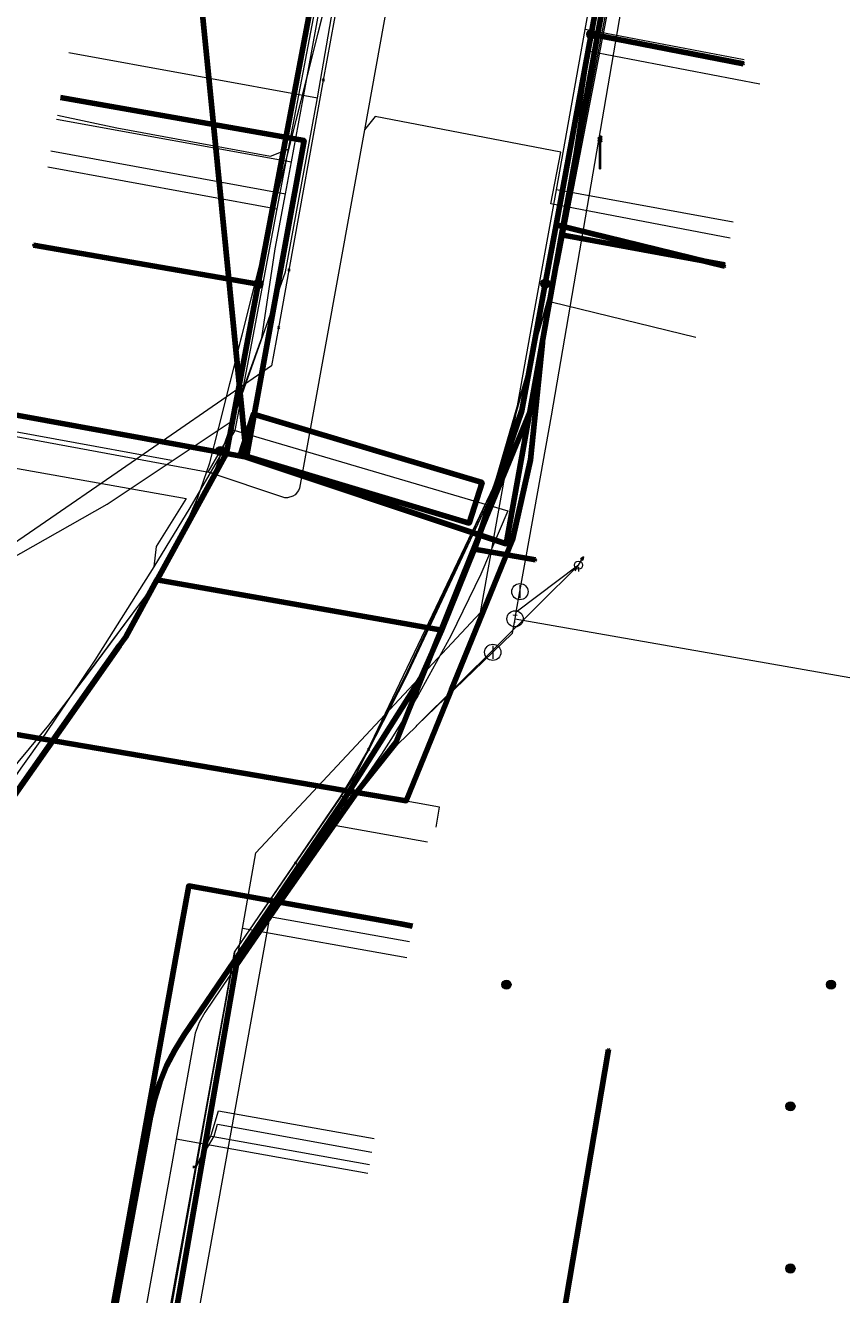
# Model space of a CAD drawing. Extents: x 152558 to 154479, y 462974 to 463683.
# Tile 252 of 638: x 153671 to 153691, y 463390 to 463422. Entities that reach past the tile are written whole.
import ezdxf
from ezdxf.enums import TextEntityAlignment as Align
from ezdxf.lldxf.tags import DXFTag

# ---------------------------------------------------------------- set-up
doc = ezdxf.new("R2010")
doc.units = 0
doc.header["$LTSCALE"] = 0.2
doc.layers.get('0').update_dxf_attribs({"linetype": 'CONTINUOUS'})
for name, color, linetype, lineweight in [('B-RO-KL-DATA_COAXIAAL_17_ZIGGO BV-G', 90, 'KL-DATA-N', 18), ('B-RO-KL-DATA_COAXIAAL_7_ZIGGO BV-G', 90, 'KL-DATA-N', 18), ('B-RO-KL-DATA_DUCT_ZIGGO BV-G', 90, 'CONTINUOUS', 100), ('B-RO-KL-DATA_EUROFIBER NEDERLAND BV-G', 90, 'KL-DATA-N', 18), ('B-RO-KL-DATA_HULPSTUK_KPN BV-S', 90, 'CONTINUOUS', 25), ('B-RO-KL-DATA_HULPSTUK_REGGEFIBER OPERATOR BV-S', 90, 'CONTINUOUS', 25), ('B-RO-KL-DATA_KABELBED_KPN BV-G', 90, 'CONTINUOUS', 100), ('B-RO-KL-DATA_KABELBED_ZIGGO BV-G', 90, 'CONTINUOUS', 100), ('B-RO-KL-DATA_MANTELBUIS_ZIGGO BV-G', 90, 'CONTINUOUS', 100), ('B-RO-KL-DATA_REGGEFIBER OPERATOR BV-G', 90, 'KL-DATA-N', 18), ('B-RO-KL-DATA_STEDIN NETBEHEER BV-G', 90, 'KL-DATA-N', 18), ('B-RO-KL-ET_LS_400 V_STEDIN NETBEHEER BV-G', 190, 'KL-LS-N', 18), ('B-RO-KL-ET_LS_GEMEENTE AMERSFOORT-S', 190, 'CONTINUOUS', 25), ('B-RO-KL-ET_LS_HULPSTUK_STEDIN NETBEHEER BV-S', 190, 'CONTINUOUS', 25), ('B-RO-KL-ET_LS_MANTELBUIS_PVC_125_STEDIN NETBEHEER BV-G', 190, 'CONTINUOUS', 100), ('B-RO-KL-ET_MS_10 KV_STEDIN NETBEHEER BV-G', 130, 'KL-MS-N', 18), ('B-RO-KL-GAS_HD_HULPSTUK_STEDIN NETBEHEER BV-S', 30, 'CONTINUOUS', 25), ('B-RO-KL-GAS_HD_STAAL_114_8 BAR_STEDIN NETBEHEER BV-G', 30, 'KL-GAS-HD-N', 18), ('B-RO-KL-GAS_LD_HULPSTUK_STEDIN NETBEHEER BV-S', 50, 'CONTINUOUS', 25), ('B-RO-KL-GAS_LD_PE_32_0.1 BAR_STEDIN NETBEHEER BV-G', 50, 'KL-GAS-LD-N', 18), ('B-RO-KL-GAS_LD_PVC_200_0.1 BAR_STEDIN NETBEHEER BV-G', 50, 'KL-GAS-LD-N', 18), ('B-RO-KL-GAS_LD_PVC_250_0.1 BAR_STEDIN NETBEHEER BV-G', 50, 'KL-GAS-LD-N', 18), ('B-RO-KL-GAS_LD_PVC_63_0.1 BAR_STEDIN NETBEHEER BV-G', 50, 'KL-GAS-LD-N', 18), ('B-RO-KL-WATER_100_VITENS-G', 170, 'KL-WATER-N', 18), ('B-RO-KL-WATER_HULPSTUK_VITENS-S', 170, 'CONTINUOUS', 25)]:
    doc.layers.add(name, color=color, linetype=linetype, lineweight=lineweight)
doc.styles.add('NLCS-ISO', font='NLCS-ISO.ttf')
tags = doc.linetypes.add('KL-DATA-N', pattern='A,4,-1,[101,NLCS.SHX,S=0.5,R=0,X=0,Y=0],-1,4,-1,["D",Standard,S=1,R=0,X=-0.25,Y=-0.5],-1.5', length=12.5).pattern_tags.tags
tags[18] = DXFTag(74, 10)
tags = doc.linetypes.add('KL-GAS-HD-N', pattern='A,4,-1,[69,NLCS.SHX,S=0.5,R=0,X=0,Y=0],-1,4,-1,["H",Standard,S=1,R=0,X=0,Y=-0.5],-2', length=13).pattern_tags.tags
tags[18] = DXFTag(74, 10)
tags = doc.linetypes.add('KL-GAS-LD-N', pattern='A,4,-1,[69,NLCS.SHX,S=0.5,R=0,X=0,Y=0],-1,4,-1,["L",Standard,S=1,R=0,X=0.25,Y=-0.5],-2', length=13).pattern_tags.tags
tags[18] = DXFTag(74, 10)
tags = doc.linetypes.add('KL-LS-N', pattern='A,4,-1,[103,NLCS.SHX,S=0.75,R=0,X=0,Y=0],-1,4,-1,["L",Standard,S=1,R=0,X=0,Y=-0.5],-2', length=13).pattern_tags.tags
tags[18] = DXFTag(74, 10)
tags = doc.linetypes.add('KL-MS-N', pattern='A,4,-1,[103,NLCS.SHX,S=0.75,R=0,X=0,Y=0],-1,4,-1,["M",Standard,S=1,R=0,X=0,Y=-0.5],-2', length=13).pattern_tags.tags
tags[18] = DXFTag(74, 10)
doc.linetypes.add('KL-WATER-N', pattern='A,7,-0.5,[168,NLCS.SHX,S=0.75,R=0,X=0.75,Y=0],-2', length=9.5)

# ---------------------------------------------------------------- blocks, each defined once
blk = doc.blocks.new('SKL-WTB_HULP_AFSLUITER-SO')
at = {"color": 0, "linetype": 'ByBlock', "lineweight": 18}
blk.add_lwpolyline([(0, 0.8), (0, -0.8)], dxfattribs=at)
blk.add_circle((0, 0), 1, dxfattribs=at)
at = {"color": 0, "linetype": 'ByBlock', "lineweight": 18, "style": 'NLCS-ISO', "flags": 1}
for tag, p in [('TYPE', (1.5, 0)), ('LABEL', (1.5, -1.5)), ('OMSCHRIJVING', (1.5, -3))]:
    blk.add_attdef(tag, p, '', height=1, dxfattribs=at)
blk = doc.blocks.new('SKL-WTB_HULP_T STUK-SO')
at = {"color": 0, "linetype": 'ByBlock', "lineweight": 18}
blk.add_circle((0, 0), 1, dxfattribs=at)
at = {"color": 0, "linetype": 'ByBlock', "lineweight": -2, "style": 'NLCS-ISO'}
blk.add_text('T', height=1, dxfattribs=at).set_placement((0, 0), align=Align.MIDDLE_CENTER)
at = {"color": 0, "linetype": 'ByBlock', "lineweight": 18, "style": 'NLCS-ISO', "flags": 1}
for tag, p in [('TYPE', (1.5, 0)), ('LABEL', (1.5, -1.5)), ('OMSCHRIJVING', (1.5, -3))]:
    blk.add_attdef(tag, p, '', height=1, dxfattribs=at)
blk = doc.blocks.new('SKL-WTB_HULP_KB MEETPUNT-SO')
at = {"linetype": 'ByBlock', "lineweight": 18}
h = blk.add_hatch(color=0, dxfattribs=at)
h.dxf.hatch_style = 1
h.paths.add_polyline_path([(0.6, 1.04), (0.26, 0.78), (0.54, 0.61)])
at = {"color": 0, "linetype": 'ByBlock', "lineweight": 18}
for points in [[(-0.4, -0.69), (0.4, 0.69)], [(0.6, 1.04), (0.26, 0.78)], [(0.26, 0.78), (0.54, 0.61)], [(0.6, 1.04), (0.54, 0.61)], [(0, -0.25), (0, -0.8)]]:
    blk.add_lwpolyline(points, dxfattribs=at)
blk.add_circle((0, 0), 0.5, dxfattribs=at)
at = {"color": 0, "linetype": 'ByBlock', "lineweight": 18, "style": 'NLCS-ISO', "flags": 1}
for tag, p in [('TYPE', (1.5, 0)), ('LABEL', (1.5, -1.5)), ('OMSCHRIJVING', (1.5, -3))]:
    blk.add_attdef(tag, p, '', height=1, dxfattribs=at)
blk = doc.blocks.new('SKL-WTB_HULP_MOF-SO')
at = {"linetype": 'ByBlock', "lineweight": 18}
h = blk.add_hatch(color=0, dxfattribs=at)
h.dxf.hatch_style = 1
h.paths.add_polyline_path([(-0.5625, 0, 1), (0.5625, 0, 1)])
at = {"color": 0, "linetype": 'ByBlock', "lineweight": 18}
blk.add_circle((0, 0), 0.5625, dxfattribs=at)
at = {"color": 0, "linetype": 'ByBlock', "lineweight": 18, "style": 'NLCS-ISO', "flags": 1}
for tag, p in [('TYPE', (1.5, 0)), ('LABEL', (1.5, -1.5)), ('OMSCHRIJVING', (1.5, -3))]:
    blk.add_attdef(tag, p, '', height=1, dxfattribs=at)
blk = doc.blocks.new('SKL-WTB_HULP_OVERIG-SO')
at = {"color": 0, "linetype": 'ByBlock', "lineweight": 18}
for points in [[(-0.14, 0.14), (0.14, -0.14)], [(0.14, 0.14), (-0.14, -0.14)]]:
    blk.add_lwpolyline(points, dxfattribs=at)
at = {"color": 0, "linetype": 'ByBlock', "lineweight": 18, "style": 'NLCS-ISO', "flags": 1}
for tag, p in [('TYPE', (1.5, 0)), ('LABEL', (1.5, -1.5)), ('OMSCHRIJVING', (1.5, -3))]:
    blk.add_attdef(tag, p, '', height=1, dxfattribs=at)
blk = doc.blocks.new('SKL-ET_LS_MAST-SO')
for p, q in [((-0.05, 2.07), (0.05, 2.07)), ((-0.05, -2), (0.05, -2))]:
    blk.add_line(p, q)
for points in [[(-0.18, 1.76), (-0.22, 1.76), (-0.22, 1.84), (-0.18, 1.84), (-0.18, 1.79)], [(-0.18, 1.49), (-0.22, 1.49), (-0.22, 1.57), (-0.18, 1.57), (-0.18, 1.52)], [(-0.18, 1.79), (-0.05, 1.79)], [(-0.18, 1.76), (-0.05, 1.76)], [(-0.05, -2), (-0.05, 2.07)], [(0.05, -2), (0.05, 2.07)], [(0.18, 1.92), (0.05, 1.92)], [(0.18, 1.89), (0.05, 1.89)], [(0.18, 1.66), (0.05, 1.66)], [(0.18, 1.63), (0.05, 1.63)], [(0.18, 1.89), (0.22, 1.89), (0.22, 1.97), (0.18, 1.97), (0.18, 1.92)], [(0.18, 1.63), (0.22, 1.63), (0.22, 1.71), (0.18, 1.71), (0.18, 1.66)], [(-0.18, 1.52), (-0.05, 1.52)], [(-0.18, 1.49), (-0.05, 1.49)], [(0.18, 1.39), (0.05, 1.39)], [(0.18, 1.36), (0.05, 1.36)], [(0.18, 1.36), (0.22, 1.36), (0.22, 1.44), (0.18, 1.44), (0.18, 1.39)]]:
    blk.add_lwpolyline(points)

msp = doc.modelspace()

# ---------------------------------------------------------------- linework, layer by layer
at = {"layer": 'B-RO-KL-DATA_COAXIAAL_17_ZIGGO BV-G', "flags": 128}
for points in [[(153570.563, 463365.267), (153570.754, 463365.104), (153571.07, 463364.835), (153572.366, 463366.358), (153573.129, 463367.254), (153575.669, 463370.239), (153576.551, 463371.276), (153580.507, 463375.924), (153580.498, 463375.926), (153581.116, 463379.357), (153582.052, 463384.548), (153582.957, 463389.565), (153583.83, 463394.408), (153583.948, 463395.062), (153591.157, 463397.45), (153592.151, 463396.658), (153595.886, 463393.683), (153599.871, 463390.449), (153605.637, 463385.768), (153608.49, 463385.274), (153612.878, 463384.515), (153647.098, 463378.594), (153655.299, 463377.175), (153657.177, 463376.85), (153658.296, 463377.001), (153659.366, 463377.367), (153660.575, 463378.069), (153660.641, 463378.107), (153660.659, 463378.211), (153661.193, 463378.68), (153661.881, 463379.577), (153661.91, 463379.636), (153662.382, 463380.59), (153662.414, 463380.694), (153663.299, 463385.46), (153664.442, 463391.619), (153665.339, 463396.452), (153666.223, 463401.216), (153666.451, 463402.511), (153666.861, 463404.837), (153667.506, 463408.503), (153668.212, 463412.515), (153676.496, 463411.001), (153681.959, 463409.183), (153682.229, 463409.093), (153682.609, 463408.966), (153682.895, 463408.871), (153683.478, 463412.122), (153683.478, 463412.124), (153684.26, 463416.485), (153685.592, 463423.916), (153685.913, 463425.709), (153686.979, 463431.764), (153687.525, 463434.869), (153687.715, 463435.949), (153689.278, 463444.826), (153689.425, 463445.661), (153691.619, 463458.031), (153694.488, 463474.212), (153695.49, 463473.95), (153697.064, 463473.539), (153697.462, 463473.435), (153697.741, 463473.362), (153697.779, 463473.352), (153704.065, 463471.708), (153708.833, 463470.461), (153710.32, 463470.072), (153711.073, 463469.875), (153713.316, 463469.289), (153713.355, 463469.439), (153718.535, 463468.148), (153720.185, 463467.737), (153721.096, 463467.51), (153721.874, 463467.316), (153721.915, 463467.303), (153723.423, 463466.848), (153723.494, 463466.826), (153728.027, 463465.704), (153731.055, 463464.954), (153731.49, 463464.846), (153735.499, 463463.854), (153735.673, 463463.756), (153735.831, 463463.635), (153735.972, 463463.493), (153736.092, 463463.334), (153736.653, 463463.187), (153736.734, 463463.165), (153737.435, 463462.982), (153737.751, 463462.899), (153737.708, 463462.736), (153737.743, 463462.727), (153737.68, 463462.485), (153737.649, 463462.364), (153737.617, 463462.243), (153737.459, 463461.635), (153737.528, 463461.622)], [(153692.318, 463217.369), (153691.727, 463217.476), (153692.485, 463222.255), (153692.831, 463224.434), (153693.319, 463227.507), (153694.569, 463235.388), (153685.267, 463237.104), (153681.377, 463237.822), (153677.139, 463238.604), (153669.119, 463240.084), (153664.023, 463241.024), (153665.618, 463250), (153666.451, 463254.687), (153666.46, 463254.737), (153666.477, 463254.834), (153656.183, 463256.668), (153655.273, 463258.673), (153655.087, 463259.082), (153655.035, 463259.539), (153654.989, 463259.299), (153648.522, 463260.451), (153648.473, 463260.46), (153648.549, 463260.86), (153650.586, 463271.63), (153653.557, 463287.342), (153655.699, 463298.663), (153656.421, 463302.482), (153657.314, 463307.202), (153658.077, 463311.236), (153658.276, 463312.29), (153658.741, 463314.697), (153660.174, 463322.112), (153660.649, 463324.57), (153660.93, 463326.026), (153661.09, 463327.455), (153661.157, 463328.891), (153661.133, 463330.328), (153661.017, 463331.761), (153660.81, 463333.184), (153660.267, 463335.639), (153659.382, 463339.634), (153659.28, 463340.091), (153659.056, 463341.127), (153658.299, 463346.142), (153658.294, 463346.159), (153658.044, 463347.823), (153657.911, 463349.502), (153657.897, 463351.185), (153658, 463352.865), (153658.22, 463354.534), (153658.217, 463354.539), (153658.352, 463355.327), (153658.697, 463357.334), (153659.531, 463362.19), (153659.938, 463364.556), (153659.987, 463364.843), (153660.043, 463365.65), (153659.965, 463366.457), (153659.756, 463367.24), (153659.42, 463367.978), (153658.967, 463368.65), (153660.641, 463378.107), (153660.659, 463378.211), (153661.193, 463378.68), (153661.881, 463379.577), (153661.91, 463379.636), (153662.382, 463380.59), (153662.414, 463380.694), (153663.299, 463385.46), (153664.442, 463391.619), (153665.339, 463396.452), (153666.223, 463401.216), (153666.451, 463402.511), (153666.861, 463404.837), (153667.506, 463408.503), (153668.212, 463412.515), (153676.496, 463411.001), (153681.959, 463409.183), (153682.229, 463409.093), (153682.609, 463408.966), (153682.895, 463408.871), (153683.478, 463412.122), (153683.478, 463412.124), (153684.26, 463416.485), (153685.592, 463423.916), (153685.913, 463425.709), (153686.979, 463431.764), (153687.525, 463434.869), (153687.715, 463435.949), (153689.278, 463444.826), (153689.425, 463445.661), (153691.619, 463458.031), (153694.488, 463474.212), (153695.49, 463473.95), (153697.064, 463473.539), (153697.462, 463473.435), (153697.741, 463473.362), (153697.779, 463473.352), (153704.065, 463471.708), (153708.833, 463470.461), (153710.32, 463470.072), (153711.073, 463469.875), (153713.316, 463469.289), (153713.355, 463469.439), (153718.535, 463468.148), (153720.185, 463467.737), (153721.096, 463467.51), (153721.874, 463467.316), (153721.915, 463467.303), (153723.423, 463466.848), (153723.494, 463466.826), (153728.027, 463465.704), (153731.055, 463464.954), (153731.49, 463464.846), (153735.499, 463463.854), (153735.673, 463463.756), (153735.831, 463463.635), (153735.972, 463463.493), (153736.092, 463463.334), (153736.653, 463463.187), (153736.734, 463463.165), (153737.435, 463462.982), (153737.751, 463462.899), (153737.708, 463462.736), (153737.743, 463462.727), (153737.68, 463462.485), (153737.649, 463462.364), (153737.617, 463462.243), (153737.459, 463461.635), (153737.528, 463461.622)]]:
    msp.add_lwpolyline(points, dxfattribs=at)
at = {"layer": 'B-RO-KL-DATA_COAXIAAL_7_ZIGGO BV-G', "flags": 128}
for points in [[(153666.841, 463413.376), (153666.733, 463412.785), (153668.212, 463412.515), (153676.496, 463411.001), (153681.959, 463409.183), (153682.229, 463409.093), (153682.609, 463408.966), (153682.895, 463408.871), (153683.478, 463412.122), (153683.478, 463412.124), (153684.26, 463416.485), (153685.592, 463423.916), (153685.913, 463425.709), (153686.979, 463431.764), (153687.525, 463434.869), (153687.715, 463435.949), (153689.278, 463444.826), (153689.425, 463445.661), (153691.619, 463458.031), (153691.746, 463458.009), (153692.028, 463457.959), (153696.116, 463457.234)], [(153666.841, 463413.376), (153666.733, 463412.785), (153668.212, 463412.515), (153676.496, 463411.001), (153681.959, 463409.183), (153682.229, 463409.093), (153682.609, 463408.966), (153682.895, 463408.871), (153683.478, 463412.122), (153683.478, 463412.124), (153684.26, 463416.485), (153685.592, 463423.916), (153685.913, 463425.709), (153686.979, 463431.764), (153687.525, 463434.869), (153687.715, 463435.949), (153687.857, 463435.92), (153691.158, 463435.251)], [(153666.841, 463413.376), (153666.733, 463412.785), (153668.212, 463412.515), (153676.496, 463411.001), (153675.676, 463419.206), (153674.288, 463433.101)], [(153666.841, 463413.376), (153666.733, 463412.785), (153668.212, 463412.515), (153676.496, 463411.001), (153675.676, 463419.206), (153674.288, 463433.101)], [(153666.841, 463413.376), (153666.733, 463412.785), (153668.212, 463412.515), (153676.496, 463411.001), (153681.959, 463409.183), (153682.229, 463409.093), (153682.609, 463408.966), (153682.895, 463408.871), (153683.478, 463412.122), (153683.478, 463412.124), (153684.26, 463416.485), (153685.592, 463423.916), (153685.913, 463425.709), (153686.979, 463431.764), (153690.366, 463431.167)], [(153666.841, 463413.376), (153666.733, 463412.785), (153668.212, 463412.515), (153676.496, 463411.001), (153681.959, 463409.183), (153682.229, 463409.093), (153682.609, 463408.966), (153682.895, 463408.871), (153683.478, 463412.122), (153683.478, 463412.124), (153684.26, 463416.485), (153684.28, 463416.481), (153688.286, 463415.746)], [(153666.841, 463413.376), (153666.733, 463412.785), (153668.212, 463412.515), (153676.496, 463411.001), (153681.959, 463409.183), (153682.229, 463409.093), (153682.609, 463408.966), (153682.895, 463408.871), (153683.478, 463412.122), (153683.478, 463412.124), (153684.26, 463416.485), (153684.28, 463416.481), (153688.286, 463415.746)], [(153655.442, 463378.003), (153655.299, 463377.175), (153657.177, 463376.85), (153658.296, 463377.001), (153659.366, 463377.367), (153660.575, 463378.069), (153660.641, 463378.107), (153660.659, 463378.211), (153661.193, 463378.68), (153661.881, 463379.577), (153661.91, 463379.636), (153671.039, 463377.996), (153672.267, 463384.827), (153673.151, 463389.749), (153674.894, 463399.449), (153675.071, 463400.434), (153677.018, 463400.084), (153677.303, 463400.033), (153680.298, 463399.495), (153680.583, 463399.444)]]:
    msp.add_lwpolyline(points, dxfattribs=at)
at = {"layer": 'B-RO-KL-DATA_DUCT_ZIGGO BV-G', "flags": 128}
for points in [[(153667.411, 463341.56), (153666.441, 463344.427), (153667.921, 463352.423), (153668.832, 463357.294), (153671.838, 463373.958), (153672.585, 463377.718), (153673.814, 463384.549), (153674.673, 463389.476), (153676.246, 463398.498), (153677.303, 463400.033), (153679.206, 463402.739), (153680.18, 463403.987), (153682.229, 463409.093), (153683.478, 463412.122), (153683.478, 463412.124), (153684.26, 463416.485), (153685.592, 463423.916), (153686.979, 463431.764), (153687.525, 463434.869), (153687.715, 463435.949), (153691.619, 463458.031), (153694.488, 463474.212)], [(153693.68, 463466.634), (153692.028, 463457.959), (153687.857, 463435.92), (153687.715, 463435.949), (153687.525, 463434.869), (153686.979, 463431.764), (153685.592, 463423.916), (153684.26, 463416.485), (153683.478, 463412.124), (153683.478, 463412.122), (153682.229, 463409.093), (153680.18, 463403.987), (153679.206, 463402.739), (153677.303, 463400.033), (153676.246, 463398.498), (153674.673, 463389.476), (153673.814, 463384.549), (153672.585, 463377.718), (153671.838, 463373.958), (153668.832, 463357.294), (153667.921, 463352.423), (153666.441, 463344.427), (153667.411, 463341.56)], [(153663.299, 463385.46), (153664.442, 463391.619), (153665.339, 463396.452), (153666.451, 463402.511), (153666.861, 463404.837), (153679.206, 463402.739), (153680.18, 463403.987), (153682.229, 463409.093), (153683.478, 463412.122), (153683.478, 463412.124), (153684.26, 463416.485), (153685.592, 463423.916)]]:
    msp.add_lwpolyline(points, dxfattribs=at)
at = {"layer": 'B-RO-KL-DATA_EUROFIBER NEDERLAND BV-G', "flags": 128}
for points in [[(153468.28, 463410.709), (153474.1, 463405.3), (153477.2, 463402), (153482.8, 463396.5), (153483.4, 463396.1), (153484.5, 463395.7), (153485.1, 463395.1), (153485.4, 463394.6), (153489.3, 463383.7), (153490.1, 463382.6), (153492.1, 463377.5), (153494.9, 463369), (153496.7, 463364.6), (153498.9, 463358.9), (153501, 463356.3), (153505.1, 463353.7), (153510.5, 463352.7), (153530.4, 463349.1), (153532.5, 463348.3), (153547.9, 463345.7), (153551.9, 463346.5), (153555.7, 463348.2), (153557.3, 463348.2), (153558.5, 463347.8), (153559.2, 463347.2), (153560.9, 463345.6), (153561.7, 463345), (153561.8, 463344.9), (153568.5, 463352.7), (153576.9, 463362.5), (153578.8, 463365), (153584.8, 463371.9), (153585.8, 463373.1), (153593.1, 463375.7), (153602.2, 463379), (153603.8, 463379.4), (153605.2, 463379.4), (153609.1, 463378.7), (153626, 463375.8), (153642.2, 463372.7), (153655.9, 463370.3), (153658, 463369.7), (153659.2, 463368.7), (153659.9, 463368.7), (153667.9, 463367.3), (153668.5, 463367.2), (153668.8, 463368.3), (153670, 463374.4), (153671.1, 463375.4), (153672.1, 463376.5), (153672.6, 463378.9), (153676.2, 463398.8), (153679.2, 463403.2), (153680.4, 463405.6), (153682.6, 463410.3), (153684.2, 463415.8), (153686.1, 463425.6), (153688.2, 463439.2), (153691.7, 463458.3), (153692.5, 463459.2), (153694.5, 463469.3), (153695, 463472.5), (153695.6, 463473), (153696.8, 463473.3), (153714.4, 463468.6), (153734.1, 463463.4), (153764.6, 463455.2), (153795.3, 463447.1), (153824.6, 463439.2), (153850.3, 463432.5), (153853.5, 463431.6), (153854.6, 463431.1), (153855.6, 463430.2), (153856.9, 463429.6), (153858.6, 463429.2), (153862.3, 463428.3), (153862.8, 463428.3), (153863.4, 463428.4), (153864.6, 463428.2), (153865.4, 463427.8), (153867.6, 463427.3), (153869.5, 463426.7), (153870.3, 463426.8), (153872.6, 463426.9), (153881.5, 463424.5), (153892.7, 463421.2), (153908.9, 463416.3), (153914.4, 463414.6), (153916.7, 463413.8), (153917.9, 463413.7), (153924.7, 463411.6), (153925.7, 463411.2), (153926.3, 463411), (153927, 463410.3), (153937.8, 463407.2), (153962.3, 463400.1), (153977.3, 463395.5), (153980.3, 463394.8), (153982.6, 463394.8), (153989.8, 463392.6), (153994, 463391.5), (154002.9, 463388.7), (154017.2, 463384.4), (154040.4, 463377.4), (154061, 463371.2), (154063.8, 463370.2), (154064.9, 463369.4), (154072.3, 463366.7), (154077.4, 463364.9), (154077.8, 463364.4), (154078.3, 463363.6), (154083.9, 463361.2), (154085.3, 463360), (154131.3, 463340.4), (154133.3, 463339.8), (154135, 463340.5), (154137.2, 463340.5), (154195.5, 463339), (154196.5, 463338.8), (154205.1, 463318.8), (154207.907, 463314.948), (154215.408, 463306.208), (154238.158, 463279.967), (154239.892, 463278.39), (154243.9, 463273.8), (154244.9, 463273.2), (154246.4, 463273.4), (154247.978, 463272.872), (154250.1, 463272.8), (154252.7, 463273.5), (154255.6, 463274.8), (154256.5, 463274.3)], [(153468.28, 463410.709), (153474.1, 463405.3), (153477.2, 463402), (153482.8, 463396.5), (153483.4, 463396.1), (153484.5, 463395.7), (153485.1, 463395.1), (153485.4, 463394.6), (153489.3, 463383.7), (153490.1, 463382.6), (153492.1, 463377.5), (153494.9, 463369), (153496.7, 463364.6), (153498.9, 463358.9), (153501, 463356.3), (153505.1, 463353.7), (153530.4, 463349.1), (153532.5, 463348.3), (153547.9, 463345.7), (153551.9, 463346.5), (153555.7, 463348.2), (153557.3, 463348.2), (153558.5, 463347.8), (153560.9, 463345.6), (153561.7, 463345), (153561.8, 463344.9), (153576.9, 463362.5), (153578.8, 463365), (153584.8, 463371.9), (153585.8, 463373.1), (153602.2, 463379), (153603.8, 463379.4), (153605.2, 463379.4), (153626, 463375.8), (153642.2, 463372.7), (153655.9, 463370.3), (153658, 463369.7), (153659.2, 463368.7), (153659.9, 463368.7), (153668.5, 463367.2), (153668.8, 463368.3), (153670, 463374.4), (153671.1, 463375.4), (153672.1, 463376.5), (153672.6, 463378.9), (153676.2, 463398.8), (153679.2, 463403.2), (153682.6, 463410.3), (153684.2, 463415.8), (153686.1, 463425.6), (153688.2, 463439.2), (153691.7, 463458.3), (153692.5, 463459.2), (153694.5, 463469.3), (153695, 463472.5), (153695.6, 463473), (153696.8, 463473.3), (153734.1, 463463.4), (153764.6, 463455.2), (153795.3, 463447.1), (153824.6, 463439.2), (153850.3, 463432.5), (153853.5, 463431.6), (153854.6, 463431.1), (153855.6, 463430.2), (153856.9, 463429.6), (153858.6, 463429.2), (153862.3, 463428.3), (153863.4, 463428.4), (153864.6, 463428.2), (153865.4, 463427.8), (153867.6, 463427.3), (153869.5, 463426.7), (153872.6, 463426.9), (153881.5, 463424.5), (153892.7, 463421.2), (153914.4, 463414.6), (153916.7, 463413.8), (153917.9, 463413.7), (153924.7, 463411.6), (153925.7, 463411.2), (153926.3, 463411), (153927, 463410.3), (153962.3, 463400.1), (153977.3, 463395.5), (153980.3, 463394.8), (153982.6, 463394.8), (153989.8, 463392.6), (153991.256, 463392.215), (153991.86, 463392.39)]]:
    msp.add_lwpolyline(points, dxfattribs=at)
at = {"layer": 'B-RO-KL-DATA_KABELBED_KPN BV-G', "flags": 128}
for points in [[(153697.57, 463474.099), (153697.312, 463474.12), (153697.053, 463474.119), (153696.795, 463474.095), (153696.54, 463474.049), (153696.29, 463473.981), (153696.046, 463473.891), (153695.812, 463473.781), (153695.588, 463473.651), (153695.376, 463473.502), (153695.178, 463473.335), (153694.995, 463473.151), (153694.829, 463472.952), (153694.68, 463472.74), (153694.551, 463472.515), (153694.442, 463472.281), (153694.353, 463472.037), (153690.637, 463452.007), (153687.072, 463432.696), (153684.992, 463421.431), (153684.125, 463416.735), (153683.856, 463415.281), (153683.279, 463412.153), (153682.113, 463408.738)], [(153674.286, 463407.978), (153674.286, 463407.979), (153674.295, 463407.995), (153675.996, 463411.106), (153676.106, 463411.681), (153676.784, 463415.271), (153680.174, 463433.212), (153681.408, 463439.74), (153687.578, 463472.395)], [(153684.992, 463421.431), (153688.74, 463420.703)], [(153683.856, 463415.281), (153684.125, 463416.735), (153688.279, 463415.711)], [(153676.784, 463415.271), (153671.245, 463416.231)], [(153681.307, 463406.737), (153682.113, 463408.738)], [(153682.113, 463408.738), (153683.618, 463408.469)], [(153674.286, 463407.978), (153673.52, 463406.578), (153673.363, 463406.358), (153670.89, 463402.839), (153670.681, 463402.542), (153670.299, 463401.998), (153668.37, 463399.013), (153666.714, 463395.867), (153665.753, 463393.654), (153665.232, 463392.146), (153664.773, 463390.818), (153664.269, 463388.558), (153662.85, 463380.505), (153662.78, 463380.175), (153662.739, 463379.979), (153662.618, 463379.595)], [(153674.286, 463407.979), (153674.286, 463407.979), (153678.194, 463407.288), (153681.307, 463406.737)], [(153671.153, 463378.529), (153671.153, 463378.53), (153671.316, 463379.538), (153674.127, 463394.742), (153674.225, 463395.17), (153674.358, 463395.588), (153674.524, 463395.994), (153674.724, 463396.385), (153674.955, 463396.758), (153678.836, 463402.467), (153680.78, 463405.543), (153681.307, 463406.737)], [(153685.476, 463375.956), (153685.711, 463377.425), (153682.52, 463379.317), (153685.416, 463396.398)]]:
    msp.add_lwpolyline(points, dxfattribs=at)
at = {"layer": 'B-RO-KL-DATA_KABELBED_ZIGGO BV-G', "flags": 128}
for points in [[(153675.676, 463419.206), (153674.288, 463433.101)], [(153684.26, 463416.485), (153685.592, 463423.916)], [(153671.905, 463419.872), (153675.676, 463419.206)], [(153676.496, 463411.001), (153675.676, 463419.206)], [(153675.676, 463419.206), (153677.912, 463418.811), (153676.496, 463411.001)], [(153683.478, 463412.124), (153684.26, 463416.485)], [(153688.286, 463415.746), (153684.26, 463416.485)], [(153679.206, 463402.739), (153680.429, 463402.531), (153683.049, 463408.97), (153683.492, 463410.942), (153683.791, 463413.824), (153683.478, 463412.124)], [(153676.496, 463411.001), (153668.212, 463412.515)], [(153682.229, 463409.093), (153682.895, 463408.871), (153683.478, 463412.122)], [(153683.478, 463412.122), (153682.229, 463409.093)], [(153676.496, 463411.001), (153682.229, 463409.093)], [(153682.229, 463409.093), (153680.18, 463403.987), (153679.206, 463402.739)], [(153679.206, 463402.739), (153666.861, 463404.837)], [(153679.206, 463402.739), (153677.303, 463400.033)], [(153677.303, 463400.033), (153675.071, 463400.434), (153674.894, 463399.449)], [(153677.303, 463400.033), (153676.246, 463398.498), (153674.673, 463389.476)], [(153680.298, 463399.495), (153677.303, 463400.033)], [(153674.894, 463399.449), (153673.151, 463389.749)], [(153680.583, 463399.444), (153680.298, 463399.495)]]:
    msp.add_lwpolyline(points, dxfattribs=at)
at = {"layer": 'B-RO-KL-DATA_MANTELBUIS_ZIGGO BV-G', "flags": 128}
for points in [[(153682.609, 463408.966), (153682.229, 463409.093), (153680.18, 463403.987)], [(153682.609, 463408.966), (153682.229, 463409.093), (153680.18, 463403.987)], [(153681.541, 463405.264), (153683.049, 463408.97)], [(153680.429, 463402.531), (153679.206, 463402.739), (153678.926, 463402.38)]]:
    msp.add_lwpolyline(points, dxfattribs=at)
at = {"layer": 'B-RO-KL-DATA_REGGEFIBER OPERATOR BV-G', "flags": 128}
for points in [[(153131, 463431.7), (153133.1, 463432.5), (153135.4, 463432.2), (153155.7, 463428.9), (153175.9, 463425.6), (153177.3, 463424.9), (153178, 463423.9), (153178.2, 463422.1), (153177.7, 463418.5), (153178.3, 463418.4), (153182.7, 463417.7), (153183.3, 463417.5), (153183.5, 463419), (153184.2, 463421.4), (153185.5, 463422.5), (153187.6, 463422.9), (153190, 463422.5), (153204.7, 463419.9), (153226.2, 463416), (153236.1, 463414.2), (153237.6, 463412.5), (153238.2, 463410.6), (153238.2, 463409.9), (153238.1, 463408.2), (153238.2, 463407.9), (153243.5, 463407), (153243.9, 463406.9), (153244.2, 463408.4), (153245.3, 463410.7), (153248.2, 463412.3), (153249.7, 463412.2), (153268.1, 463409), (153292.7, 463404.7), (153294.7, 463403.4), (153296.2, 463403.2), (153296.4, 463403.1), (153297.5, 463402.9), (153298.4, 463402.6), (153299.2, 463402.5), (153304.9, 463401.2), (153305.2, 463401.2), (153307.1, 463400.8), (153310.9, 463400.6), (153333.1, 463396.6), (153341.8, 463395.1), (153343.9, 463394.2), (153346.4, 463391.9), (153346.5, 463391.6), (153354.7, 463390.6), (153357.3, 463390.9), (153359.8, 463391.2), (153362.3, 463391.5), (153367.5, 463390.5), (153368.5, 463390.7), (153370.7, 463404.7), (153371.2, 463408.1), (153372.4, 463415.4), (153372.9, 463418.7), (153373.1, 463419.6), (153374.2, 463420), (153375.2, 463420.4), (153397.3, 463416.9), (153413.7, 463413.9), (153413.8, 463413.2), (153413.4, 463410.6), (153413.5, 463409.8), (153415.2, 463409.4), (153420.9, 463408.3), (153424.9, 463407.4), (153425.2, 463408), (153426.4, 463412), (153427.3, 463412.7), (153427.9, 463413.5), (153428.6, 463418.2), (153428.6, 463418.5), (153437.4, 463416.7), (153440.9, 463415.8), (153454.5, 463412.9), (153457.3, 463412.3), (153462.1, 463411.4), (153464.6, 463411), (153465.5, 463411.3), (153467, 463411.5), (153467.5, 463411.4), (153474.1, 463405.3), (153477.2, 463402), (153482.8, 463396.5), (153483.4, 463396.1), (153484.5, 463395.7), (153485.1, 463395.1), (153485.4, 463394.6), (153489.3, 463383.7), (153490.1, 463382.6), (153492.1, 463377.5), (153495, 463368.8), (153496.7, 463364.6), (153498.3, 463360.6), (153498.9, 463358.9), (153501, 463356.3), (153505.1, 463353.7), (153510.5, 463352.7), (153530.4, 463349.1), (153532.5, 463348.3), (153547.9, 463345.7), (153551.9, 463346.5), (153555.7, 463348.2), (153557.3, 463348.2), (153558.5, 463347.8), (153561.7, 463345), (153561.8, 463344.9), (153568.5, 463352.7), (153576.9, 463362.5), (153578.8, 463365), (153584.8, 463371.9), (153585.8, 463373.1), (153593.1, 463375.7), (153602.2, 463379), (153603.8, 463379.4), (153605.2, 463379.4), (153609.1, 463378.7), (153626, 463375.8), (153642.2, 463372.7), (153655.9, 463370.3), (153658, 463369.7), (153659.2, 463368.7), (153659.9, 463368.7), (153667.9, 463367.3), (153669, 463367.1), (153668.8, 463368.3), (153670, 463374.4), (153671.1, 463375.4), (153672.1, 463376.5), (153672.7, 463379.1), (153676.2, 463398.8), (153678.8, 463402.6), (153679.5, 463403.8), (153680.4, 463405.6), (153682.6, 463410.3), (153684.2, 463415.8), (153686.1, 463425.6), (153687.2, 463431.7), (153688.2, 463439.2), (153691.7, 463458.3), (153692.5, 463459.2), (153694.5, 463469.3), (153695, 463472.5), (153695.6, 463473), (153696.8, 463473.3), (153714.4, 463468.6), (153734.1, 463463.4), (153764.6, 463455.2), (153795.3, 463447.1), (153824.6, 463439.2), (153850.3, 463432.5), (153853.5, 463431.6), (153854.6, 463431.1), (153855.6, 463430.2), (153856.9, 463429.6), (153858.6, 463429.2), (153862.3, 463428.3), (153862.8, 463428.3), (153863.4, 463428.4), (153864.6, 463428.2), (153865.4, 463427.8), (153867.6, 463427.3), (153869.5, 463426.7), (153870.3, 463426.8), (153872.6, 463426.9), (153881.5, 463424.5), (153892.7, 463421.2), (153908.9, 463416.3), (153914.4, 463414.6), (153916.7, 463413.8), (153917.9, 463413.7), (153924.7, 463411.6), (153925.7, 463411.2), (153926.3, 463411), (153927, 463410.3), (153937.8, 463407.2), (153962.3, 463400.1), (153977.3, 463395.5), (153980.3, 463394.8), (153982.6, 463394.8), (153989.8, 463392.6), (153994, 463391.5), (154002.9, 463388.7), (154017.2, 463384.4), (154041, 463377.3), (154061, 463371.2), (154063.8, 463370.2), (154064.9, 463369.4), (154077.4, 463364.9), (154078.3, 463363.6), (154083.9, 463361.2), (154085.3, 463360), (154131.3, 463340.4), (154133.3, 463339.8), (154135, 463340.5), (154137.2, 463340.5), (154195.5, 463339), (154196.5, 463338.8), (154202.6, 463324.3), (154205.1, 463318.8), (154207.8, 463315.1), (154212, 463310.1), (154214, 463307.9), (154215.9, 463305.7), (154217.9, 463303.5), (154219.9, 463301.3), (154238, 463280.1), (154240.1, 463278.2), (154243.9, 463273.8), (154244.6, 463273), (154246.2, 463273.4), (154246.4, 463273.4), (154248.2, 463272.9), (154250.1, 463272.8), (154252.7, 463273.5), (154258.4, 463276.1), (154262.2, 463278.2), (154278.3, 463284.9), (154306.7, 463297.1), (154330.5, 463306.7), (154333.4, 463304.3), (154337.9, 463299.7), (154338.9, 463298.8), (154341.6, 463297.8), (154344.4, 463297.1), (154346.8, 463297), (154349.2, 463297.2), (154351.6, 463297.9), (154354.8, 463299.1), (154356, 463299.4), (154357.5, 463298.9), (154358.1, 463298.7), (154361.192, 463299.949)], [(153669.5, 463335.464), (153668.492, 463334.95), (153666.888, 463334.656), (153660.993, 463334.869), (153659.832, 463334.687), (153657.455, 463334.989), (153654.879, 463334.972), (153655.083, 463337.761), (153655.466, 463340.121), (153656.432, 463344.796), (153657.516, 463350.901), (153658.432, 463356.149), (153659.485, 463361.889), (153659.999, 463365.408), (153659.156, 463368.96), (153657.41, 463370.351), (153657.445, 463370.545), (153658.466, 463376.304), (153660.974, 463377.803), (153662.616, 463379.509), (153663.015, 463381.897), (153664.082, 463388.029), (153665.097, 463393.205), (153665.637, 463395.629), (153666.973, 463402.656), (153668.431, 463410.822), (153668.72, 463411.897), (153675.696, 463410.611), (153677.452, 463415.573), (153678.246, 463419.86), (153679.482, 463427.047), (153680.047, 463430.108), (153681.61, 463438.527), (153683.179, 463447.829), (153686.928, 463469.352), (153687.008, 463469.813)], [(153561.844, 463344.885), (153568.545, 463352.7), (153576.86, 463362.476), (153578.771, 463365.011), (153584.768, 463371.931), (153585.762, 463373.094), (153593.107, 463375.717), (153602.23, 463379.019), (153603.841, 463379.386), (153605.245, 463379.436), (153609.11, 463378.735), (153625.976, 463375.805), (153642.185, 463372.749), (153655.915, 463370.253), (153658.012, 463369.665), (153659.221, 463368.708), (153659.86, 463368.674), (153667.86, 463367.334), (153669.03, 463367.106), (153668.807, 463368.337), (153669.963, 463374.391), (153671.072, 463375.36), (153672.109, 463376.469), (153672.65, 463379.136), (153676.212, 463398.821), (153678.812, 463402.632), (153679.49, 463403.753), (153680.432, 463405.586), (153682.643, 463410.312), (153684.166, 463415.783), (153686.053, 463425.633), (153687.173, 463431.718), (153688.202, 463439.163), (153691.699, 463458.323), (153692.47, 463459.198), (153694.46, 463469.339)], [(153679.49, 463403.753), (153680.432, 463405.586), (153682.643, 463410.312), (153684.166, 463415.783), (153686.053, 463425.633), (153687.173, 463431.718), (153688.202, 463439.163), (153691.699, 463458.323), (153692.47, 463459.198), (153693.998, 463466.981)], [(153684.946, 463421.012), (153687.305, 463433.032)], [(153678.246, 463419.86), (153679.482, 463427.047)], [(153672.113, 463420.98), (153678.246, 463419.86)], [(153684.946, 463421.012), (153684.001, 463414.832), (153687.566, 463413.963)], [(153684.946, 463421.012), (153689.142, 463420.206)], [(153668.72, 463411.897), (153675.696, 463410.611), (153677.452, 463415.573), (153678.246, 463419.86)], [(153669.03, 463367.106), (153668.807, 463368.337), (153669.963, 463374.391), (153671.072, 463375.36), (153672.109, 463376.469), (153672.65, 463379.136), (153676.212, 463398.821), (153678.812, 463402.632), (153679.49, 463403.753)], [(153681.165, 463401.884), (153681.253, 463402.376), (153679.384, 463402.712), (153678.812, 463402.632)], [(153675.249, 463393.503), (153675.624, 463394.289), (153675.805, 463394.891), (153679.638, 463394.203)], [(153675.249, 463393.503), (153675.692, 463394.264), (153675.774, 463394.556), (153679.578, 463393.871)]]:
    msp.add_lwpolyline(points, dxfattribs=at)
at = {"layer": 'B-RO-KL-DATA_STEDIN NETBEHEER BV-G', "flags": 128}
msp.add_lwpolyline([(153625.851, 463380.676), (153626.012, 463380.981), (153626.227, 463381.251), (153626.489, 463381.477), (153626.787, 463381.651), (153627.113, 463381.767), (153627.454, 463381.82), (153627.798, 463381.809), (153644.611, 463378.907), (153657.156, 463376.679), (153658.072, 463376.673), (153658.976, 463376.827), (153659.838, 463377.137), (153660.633, 463377.593), (153661.213, 463378.062), (153661.721, 463378.609), (153662.145, 463379.223), (153662.477, 463379.892), (153662.711, 463380.6), (153663.547, 463385.166), (153663.85, 463387.455), (153664.243, 463389.728), (153664.799, 463391.966), (153665.513, 463394.159), (153666.384, 463396.296), (153667.232, 463398.037), (153668.183, 463399.724), (153669.234, 463401.351), (153670.382, 463402.911), (153671.622, 463404.4), (153672.596, 463405.681), (153674.032, 463407.622), (153674.513, 463408.386), (153674.933, 463409.184), (153675.292, 463410.012), (153675.585, 463410.865), (153675.813, 463411.738), (153679.624, 463426.884), (153682.924, 463447.536), (153686.044, 463464.156), (153687.386, 463472.452), (153687.424, 463473.881), (153687.209, 463475.293), (153686.748, 463476.645), (153686.056, 463477.895), (153685.155, 463479.003), (153684.072, 463479.935), (153684.223, 463480.516), (153686.774, 463489.623), (153686.832, 463489.748), (153686.911, 463489.859), (153687.01, 463489.953), (153687.124, 463490.027), (153687.25, 463490.079), (153687.384, 463490.106), (153687.52, 463490.107), (153687.679, 463490.176), (153687.746, 463490.23), (153687.804, 463490.296), (153687.879, 463490.451), (153687.895, 463490.537), (153687.882, 463490.709), (153687.809, 463490.866), (153687.753, 463490.932), (153687.682, 463490.976), (153687.522, 463491.021), (153687.356, 463491.007), (153687.206, 463490.935), (153687.091, 463490.815), (153687.026, 463490.662), (153687.018, 463490.494)], dxfattribs=at)
at = {"layer": 'B-RO-KL-ET_LS_400 V_STEDIN NETBEHEER BV-G', "flags": 128}
for points in [[(153686.365, 463467.549), (153682.924, 463447.536), (153682.322, 463444.278), (153681.817, 463441.542), (153681.69, 463440.855), (153681.218, 463438.298), (153680.163, 463432.581), (153680.114, 463432.317), (153679.507, 463429.038), (153678.985, 463426.292), (153677.849, 463420.318), (153677.523, 463418.6), (153677.243, 463417.128), (153676.679, 463414.161), (153676.205, 463411.665), (153675.096, 463409.752), (153674.211, 463408.302), (153672.752, 463406.002), (153671.518, 463404.166), (153670.932, 463403.335), (153670.123, 463402.187), (153668.46, 463399.819), (153667.633, 463398.397), (153666.899, 463397.135), (153665.601, 463394.39), (153665.572, 463394.328), (153665.382, 463393.818), (153664.49, 463391.419), (153664.361, 463390.955), (153663.659, 463388.427), (153663.114, 463385.493), (153662.974, 463384.737), (153662.458, 463381.963), (153661.924, 463379.088), (153661.563, 463378.697), (153661.121, 463378.308), (153660.62, 463377.958), (153660.351, 463377.801), (153660.064, 463377.657), (153659.461, 463377.419), (153658.879, 463377.263), (153658.447, 463377.192), (153657.997, 463377.155), (153657.545, 463377.155), (153657.032, 463377.202), (153656.646, 463377.27), (153656.342, 463377.345)], [(153687.651, 463465.559), (153686.336, 463458.039), (153683.212, 463440.199), (153683.056, 463439.337), (153681.876, 463432.8), (153681.832, 463432.558), (153680.724, 463426.42), (153679.957, 463422.174), (153679.397, 463419.073), (153677.802, 463410.238), (153677.775, 463410.179), (153677.688, 463410.079), (153677.632, 463410.043), (153677.506, 463410.004), (153677.44, 463410.003), (153675.548, 463410.633), (153675.852, 463411.157)], [(153671.831, 463419.438), (153673.297, 463419.12)], [(153688.411, 463416.4), (153683.992, 463417.248), (153684.237, 463418.525), (153679.66, 463419.403), (153679.397, 463419.073)], [(153673.297, 463419.12), (153677.083, 463418.428), (153677.523, 463418.6)], [(153671.597, 463418.159), (153677.243, 463417.128)], [(153657.281, 463377.414), (153657.579, 463377.399), (153657.875, 463377.441), (153658.156, 463377.539), (153658.414, 463377.69), (153658.638, 463377.886), (153658.819, 463378.122), (153664.816, 463411.919), (153666.03, 463412.507), (153674.642, 463410.933)], [(153664.494, 463411.75), (153664.512, 463411.849), (153675.002, 463409.989), (153674.263, 463408.8), (153674.211, 463408.302)], [(153675.852, 463411.157), (153676.156, 463411.681), (153682.934, 463409.678), (153682.272, 463408.122), (153681.531, 463406.602), (153680.715, 463405.122), (153680.104, 463404.136), (153679.824, 463403.685), (153678.732, 463402.11), (153678.61, 463401.934), (153677.856, 463400.839), (153677.061, 463399.672), (153675.468, 463397.309), (153675.329, 463397.066), (153675.231, 463396.801), (153674.762, 463394.192), (153674.652, 463393.579), (153674.227, 463391.217), (153673.924, 463389.529), (153673.907, 463389.437), (153673.461, 463386.95), (153673.197, 463385.48), (153673.077, 463384.811), (153672.425, 463381.182), (153672.192, 463379.89), (153672.104, 463379.398), (153663.275, 463379.46), (153662.083, 463379.67), (153661.973, 463379.08), (153661.789, 463378.858), (153661.386, 463378.464), (153661.152, 463378.269), (153660.894, 463378.077), (153660.375, 463377.757), (153659.802, 463377.49), (153659.477, 463377.371), (153658.889, 463377.214), (153658.453, 463377.142), (153657.999, 463377.105), (153657.543, 463377.105), (153657.111, 463377.144)], [(153684.676, 463408.342), (153680.699, 463404.393)], [(153684.676, 463408.342), (153683.142, 463407.184)], [(153680.954, 463401.512), (153678.61, 463401.934)], [(153680.512, 463399.052), (153677.061, 463399.672)], [(153679.486, 463393.343), (153674.762, 463394.192)]]:
    msp.add_lwpolyline(points, dxfattribs=at)
at = {"layer": 'B-RO-KL-ET_LS_MANTELBUIS_PVC_125_STEDIN NETBEHEER BV-G', "flags": 128}
msp.add_lwpolyline([(153676.341, 463411.067), (153681.981, 463409.378), (153682.301, 463410.378), (153676.661, 463412.067), (153676.341, 463411.067)], dxfattribs=at)
at = {"layer": 'B-RO-KL-ET_MS_10 KV_STEDIN NETBEHEER BV-G', "flags": 128}
msp.add_lwpolyline([(153626.277, 463373.155), (153627.798, 463381.809), (153644.611, 463378.907), (153657.156, 463376.679), (153658.072, 463376.673), (153658.976, 463376.827), (153659.838, 463377.137), (153660.633, 463377.593), (153661.213, 463378.062), (153661.721, 463378.609), (153662.145, 463379.223), (153662.477, 463379.892), (153662.711, 463380.6), (153663.547, 463385.166), (153663.85, 463387.455), (153664.243, 463389.728), (153664.799, 463391.966), (153665.513, 463394.159), (153666.384, 463396.296), (153667.232, 463398.037), (153668.183, 463399.724), (153669.234, 463401.351), (153670.382, 463402.911), (153671.622, 463404.4), (153672.111, 463405.039), (153674.032, 463407.622), (153674.513, 463408.386), (153674.933, 463409.184), (153675.292, 463410.012), (153675.585, 463410.865), (153675.813, 463411.738), (153679.575, 463426.69)], dxfattribs=at)
at = {"layer": 'B-RO-KL-GAS_HD_STAAL_114_8 BAR_STEDIN NETBEHEER BV-G', "flags": 128}
for points in [[(153683.232, 463407.688), (153683.395, 463408.593), (153684.01, 463412.023), (153688.799, 463439.933), (153692.341, 463458.283), (153695.121, 463469.39), (153701.787, 463491.596), (153702.175, 463492.983)], [(153683.112, 463407.018), (153683.142, 463407.184), (153683.232, 463407.688)], [(153682.562, 463406.193), (153683.048, 463406.662), (153683.112, 463407.018)], [(153683.112, 463407.018), (153698.953, 463404.243), (153700.547, 463401.821), (153712.357, 463399.612)], [(153681.391, 463405.062), (153682.562, 463406.193)], [(153347.874, 463299.176), (153348.442, 463299.05), (153349.419, 463298.833), (153350.293, 463298.639), (153358.119, 463296.902), (153370.377, 463294.89), (153388.367, 463291.854), (153404.844, 463288.784), (153437.146, 463282.942), (153465.862, 463277.37), (153500, 463271.65), (153586.642, 463255.984), (153651.365, 463244.618), (153652.339, 463250), (153657.914, 463278.29), (153659.867, 463287.148), (153667.194, 463325.79), (153668.067, 463331.705), (153666.354, 463338.703), (153667.888, 463346.808), (153670.326, 463362.567), (153673.383, 463379.168), (153677.138, 463400.068), (153680.22, 463403.93), (153680.672, 463404.367), (153680.699, 463404.393), (153681.391, 463405.062)]]:
    msp.add_lwpolyline(points, dxfattribs=at)
at = {"layer": 'B-RO-KL-GAS_LD_PE_32_0.1 BAR_STEDIN NETBEHEER BV-G', "flags": 128}
for points in [[(153688.759, 463420.801), (153684.844, 463421.551)], [(153671.813, 463419.34), (153677.6, 463418.283)], [(153671.669, 463418.553), (153677.453, 463417.496)], [(153688.488, 463416.802), (153684.131, 463417.594)], [(153680.441, 463398.658), (153676.394, 463399.385)], [(153679.525, 463393.555), (153675.49, 463394.28)]]:
    msp.add_lwpolyline(points, dxfattribs=at)
at = {"layer": 'B-RO-KL-GAS_LD_PVC_200_0.1 BAR_STEDIN NETBEHEER BV-G', "flags": 128}
msp.add_lwpolyline([(153682.99, 463411.257), (153683.577, 463414.518), (153684.131, 463417.594), (153684.687, 463420.678), (153684.844, 463421.551), (153686.587, 463431.225), (153686.76, 463432.076), (153686.985, 463433.187), (153687.773, 463437.074), (153687.813, 463437.273), (153688.876, 463442.511), (153691.727, 463457.216), (153691.981, 463458.495), (153694.338, 463469.551), (153695.355, 463473.43)], dxfattribs=at)
at = {"layer": 'B-RO-KL-GAS_LD_PVC_250_0.1 BAR_STEDIN NETBEHEER BV-G', "flags": 128}
msp.add_lwpolyline([(153671.558, 463371.862), (153672.084, 463375.055), (153673.144, 463381.037), (153673.598, 463383.6), (153674.923, 463391.077), (153675.49, 463394.28), (153676.327, 463399.005), (153676.394, 463399.385), (153676.725, 463401.252), (153682.257, 463407.171), (153682.99, 463411.257)], dxfattribs=at)
at = {"layer": 'B-RO-KL-GAS_LD_PVC_63_0.1 BAR_STEDIN NETBEHEER BV-G', "flags": 128}
msp.add_lwpolyline([(153661.11, 463376.088), (153661.739, 463377.93), (153662.207, 463379.693), (153662.78, 463381.924), (153663.065, 463383.503), (153663.331, 463384.98), (153664.184, 463389.695), (153664.965, 463393.892), (153665.075, 463394.483), (153665.315, 463395.776), (153666.307, 463401.359), (153666.868, 463404.535), (153667.197, 463406.384), (153670.624, 463408.466), (153673.058, 463409.849), (153676.142, 463411.902), (153676.517, 463412.966), (153676.867, 463413.944), (153677.201, 463416.139), (153677.453, 463417.496), (153677.6, 463418.283), (153677.946, 463420.156), (153679.725, 463429.917), (153680.126, 463432.118), (153681.286, 463438.393), (153681.795, 463441.141), (153681.922, 463441.828), (153682.18, 463443.219), (153683.137, 463448.38), (153687.884, 463475.572)], dxfattribs=at)
at = {"layer": 'B-RO-KL-WATER_100_VITENS-G', "flags": 128}
msp.add_lwpolyline([(153686.472, 463464.847), (153685.728, 463460.872), (153685.263, 463458.305), (153682.718, 463444.241), (153681.635, 463438.256), (153681.583, 463437.969), (153680.676, 463432.954), (153680.552, 463432.271), (153679.469, 463426.286), (153678.653, 463421.777), (153678.386, 463420.301), (153677.538, 463415.617), (153677.281, 463414.195), (153677.11, 463413.252), (153673.303, 463410.63), (153671.535, 463409.413), (153667.514, 463406.645), (153667.422, 463406.126), (153666.766, 463402.44), (153666.401, 463400.393), (153665.7, 463396.452), (153665.057, 463392.839), (153664.837, 463391.605), (153663.74, 463385.444), (153663.31, 463383.028), (153662.88, 463380.612), (153662.019, 463375.779)], dxfattribs=at)

# ---------------------------------------------------------------- block references
at = {"layer": 'B-RO-KL-DATA_HULPSTUK_KPN BV-S', "xscale": 0.2, "yscale": 0.2, "zscale": 0.2}
for name, p in [('SKL-WTB_HULP_MOF-SO', (153684.992, 463421.431)), ('SKL-WTB_HULP_OVERIG-SO', (153684.992, 463421.431)), ('SKL-WTB_HULP_OVERIG-SO', (153688.74, 463420.703)), ('SKL-WTB_HULP_OVERIG-SO', (153671.245, 463416.231)), ('SKL-WTB_HULP_OVERIG-SO', (153688.279, 463415.711)), ('SKL-WTB_HULP_MOF-SO', (153676.784, 463415.271)), ('SKL-WTB_HULP_OVERIG-SO', (153676.784, 463415.271)), ('SKL-WTB_HULP_MOF-SO', (153683.857, 463415.281)), ('SKL-WTB_HULP_OVERIG-SO', (153683.856, 463415.281)), ('SKL-WTB_HULP_OVERIG-SO', (153682.113, 463408.738)), ('SKL-WTB_HULP_OVERIG-SO', (153682.113, 463408.738)), ('SKL-WTB_HULP_OVERIG-SO', (153682.113, 463408.738)), ('SKL-WTB_HULP_OVERIG-SO', (153683.618, 463408.469)), ('SKL-WTB_HULP_OVERIG-SO', (153674.286, 463407.979)), ('SKL-WTB_HULP_OVERIG-SO', (153674.286, 463407.978)), ('SKL-WTB_HULP_OVERIG-SO', (153674.286, 463407.978)), ('SKL-WTB_HULP_OVERIG-SO', (153681.307, 463406.737)), ('SKL-WTB_HULP_OVERIG-SO', (153681.307, 463406.737)), ('SKL-WTB_HULP_OVERIG-SO', (153681.307, 463406.737)), ('SKL-WTB_HULP_MOF-SO', (153682.9, 463398)), ('SKL-WTB_HULP_MOF-SO', (153690.9, 463398)), ('SKL-WTB_HULP_OVERIG-SO', (153685.416, 463396.398)), ('SKL-WTB_HULP_MOF-SO', (153689.9, 463395)), ('SKL-WTB_HULP_MOF-SO', (153689.9, 463391))]:
    msp.add_blockref(name, p, dxfattribs=at)
at = {"layer": 'B-RO-KL-DATA_HULPSTUK_REGGEFIBER OPERATOR BV-S', "xscale": 0.2, "yscale": 0.2, "zscale": 0.2}
for p in [(153679.5, 463403.8), (153677.7, 463401), (153675.2, 463393.5)]:
    msp.add_blockref('SKL-WTB_HULP_OVERIG-SO', p, dxfattribs=at)
at = {"layer": 'B-RO-KL-ET_LS_GEMEENTE AMERSFOORT-S', "xscale": 0.2, "yscale": 0.2, "zscale": 0.2}
msp.add_blockref('SKL-ET_LS_MAST-SO', (153685.205, 463418.513), dxfattribs=at)
at = {"layer": 'B-RO-KL-ET_LS_HULPSTUK_STEDIN NETBEHEER BV-S', "xscale": 0.2, "yscale": 0.2, "zscale": 0.2}
for name, p in [('SKL-WTB_HULP_MOF-SO', (153675.852, 463411.157)), ('SKL-WTB_HULP_KB MEETPUNT-SO', (153684.676, 463408.342))]:
    msp.add_blockref(name, p, dxfattribs=at)
at = {"layer": 'B-RO-KL-GAS_HD_HULPSTUK_STEDIN NETBEHEER BV-S', "xscale": 0.2, "yscale": 0.2, "zscale": 0.2}
for p in [(153683.232, 463407.688), (153682.562, 463406.193)]:
    msp.add_blockref('SKL-WTB_HULP_AFSLUITER-SO', p, dxfattribs=at)
at = {"layer": 'B-RO-KL-GAS_LD_HULPSTUK_STEDIN NETBEHEER BV-S', "xscale": 0.2, "yscale": 0.2, "zscale": 0.2}
msp.add_blockref('SKL-WTB_HULP_T STUK-SO', (153683.112, 463407.018), dxfattribs=at)
at = {"layer": 'B-RO-KL-WATER_HULPSTUK_VITENS-S', "xscale": 0.2, "yscale": 0.2, "zscale": 0.2}
for p in [(153678.386, 463420.301), (153677.538, 463415.617), (153677.281, 463414.195)]:
    msp.add_blockref('SKL-WTB_HULP_OVERIG-SO', p, dxfattribs=at)

doc.saveas('drawing.dxf')
